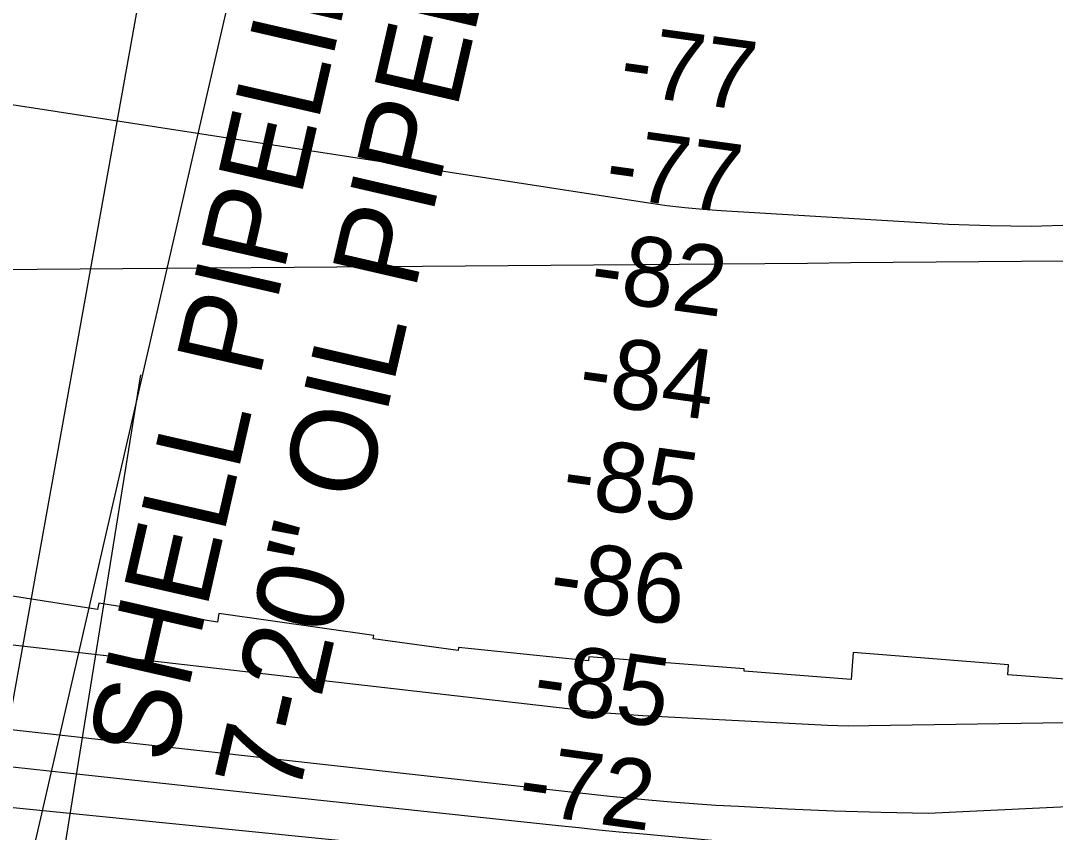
# Model space of a CAD drawing. Extents: x 3567028 to 3605064, y 510945 to 536587.
# Drawn here: x 3594340 to 3595337, y 522058 to 522840 of the extents above; entities that cross this region are included whole.
import ezdxf

# ---------------------------------------------------------------- set-up
doc = ezdxf.new("R2010")
doc.units = 0
for name, color, linetype in [('V-GRID-MAJR', 7, 'Continuous'), ('V-RIVR-RANG', 7, 'Continuous'), ('V-RRAP-RVMT', 7, 'Continuous'), ('V-TOPO-MAJR', 7, 'Continuous'), ('V-TOPO-MINR', 7, 'Continuous'), ('V-UTIL-IDEN', 7, 'Continuous'), ('V-UTIL-LINE', 7, 'Continuous')]:
    doc.layers.add(name, color=color, linetype=linetype)

msp = doc.modelspace()

# ---------------------------------------------------------------- linework, layer by layer
at = {"layer": 'V-GRID-MAJR'}
msp.add_spline([(3571178.42, 522409.74700000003), (3576457.305, 522452.36100000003), (3581736.185, 522495.743), (3587015.058, 522539.892), (3592293.9250000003, 522584.81), (3597572.785, 522630.495), (3602851.6380000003, 522676.94800000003), (3602851.639, 522676.94800000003)], degree=3, dxfattribs=at)
at = {"layer": 'V-RIVR-RANG'}
msp.add_line((3594313.0745999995, 521610.4500999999), (3594455.7545999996, 522499.0684000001), dxfattribs=at)
at = {"layer": 'V-RRAP-RVMT'}
for p, q in [((3594414.1610000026, 522273.04200000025), (3594281.435000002, 522294.07400000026)), ((3594415.1320000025, 522279.2410000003), (3594414.1610000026, 522273.04200000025)), ((3594529.767000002, 522261.059), (3594415.1320000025, 522279.24100000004)), ((3594530.844000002, 522269.124), (3594529.767000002, 522261.059)), ((3594680.2590000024, 522248.12900000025), (3594530.844000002, 522269.124)), ((3594679.7920000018, 522244.9410000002), (3594680.259000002, 522248.12900000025)), ((3594761.437000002, 522233.45900000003), (3594679.7920000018, 522244.9410000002)), ((3594761.7390000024, 522236.49700000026), (3594761.4370000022, 522233.45900000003)), ((3594887.0910000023, 522223.5450000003), (3594761.7390000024, 522236.49700000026)), ((3595142.269000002, 522231.568), (3595140.305000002, 522205.7400000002)), ((3595291.8450000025, 522219.8000000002), (3595142.269000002, 522231.568)), ((3594887.407000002, 522227.66000000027), (3594887.0910000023, 522223.5450000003)), ((3595037.226000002, 522215.873), (3594887.407000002, 522227.66000000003)), ((3595037.0690000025, 522213.72500000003), (3595037.226000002, 522215.873)), ((3595140.3050000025, 522205.7400000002), (3595037.0690000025, 522213.72500000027)), ((3595291.205000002, 522210.30400000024), (3595291.8450000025, 522219.8000000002)), ((3595402.6210000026, 522201.60000000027), (3595291.205000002, 522210.30400000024))]:
    msp.add_line(p, q, dxfattribs=at)
at = {"layer": 'V-TOPO-MAJR'}
msp.add_lwpolyline([(3593667.7587370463, 522149.0679708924), (3594489.540073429, 522066.741364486), (3594556.675673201, 522059.9908078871), (3594623.807944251, 522053.20742865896), (3594690.9352222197, 522046.3748154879), (3594758.0591714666, 522039.5093796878), (3594818.098777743, 522033.3462821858), (3594855.2016049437, 522029.54936923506), (3594892.306002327, 522025.7679110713), (3594929.412754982, 522022.009635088), (3594966.521077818, 522018.2668138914), (3596060.6771573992, 521908.25325828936), (3596087.113698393, 521905.83754046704), (3596113.572701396, 521903.7424955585), (3596140.065397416, 521902.1284600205), (3596166.580555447, 521900.83509739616), (3596193.1034070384, 521900.2537844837), (3596219.614073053, 521900.2991266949), (3596246.106460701, 521901.2844515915), (3596272.5866627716, 521902.8964316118), (3597146.3869399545, 521971.66684699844)], dxfattribs=at)
at = {"layer": 'V-TOPO-MINR'}
for points in [[(3596562.735500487, 522691.53143765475), (3596502.0866634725, 522685.7664912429), (3596441.334084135, 522681.223348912), (3596380.5123432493, 522677.494742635), (3596272.284170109, 522671.95274951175), (3596265.523284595, 522671.66455823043), (3596258.760651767, 522671.45357228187), (3596251.9953979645, 522671.3583943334), (3596245.2283968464, 522671.3404217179), (3595354.1250952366, 522643.3936675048), (3595314.1159471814, 522642.19325842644), (3595274.091312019, 522642.6421349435), (3595234.0563521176, 522644.1905351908), (3595014.9503647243, 522657.19312492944), (3594997.4977807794, 522658.4755877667), (3594980.079978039, 522660.08439670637), (3594962.714347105, 522662.1827247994), (3594945.383497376, 522664.6073989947), (3594087.778503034, 522796.9242134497)], [(3594231.6922860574, 522250.6321062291), (3594886.706853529, 522175.4205887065), (3594899.8647861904, 522174.0319622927), (3594913.036255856, 522172.80461791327), (3594926.228031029, 522171.8191965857), (3594939.433343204, 522170.99505729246), (3595117.371677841, 522161.5284648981), (3595137.394422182, 522161.061199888), (3595157.3806249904, 522161.38666639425), (3596225.7416546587, 522177.69150739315), (3596229.7483395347, 522177.5706507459), (3596233.755502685, 522177.47447068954), (3596237.7633832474, 522177.4153055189), (3596241.7717420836, 522177.3808169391), (3596287.1341264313, 522177.20001680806), (3596311.4045265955, 522177.4019361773), (3596335.6601976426, 522178.0015614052), (3596359.893775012, 522179.1977454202), (3596384.1126232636, 522180.7916352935), (3596408.3098382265, 522182.79688526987), (3596432.492961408, 522184.9523217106), (3596456.6549469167, 522187.3330378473), (3596480.802840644, 522189.86394044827), (3596659.3178610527, 522209.41524205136)], [(3593912.113382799, 522204.15835179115), (3594896.0332149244, 522094.395582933), (3594898.9695110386, 522094.0761266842), (3594901.906901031, 522093.7673570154), (3594904.845931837, 522093.4746172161), (3594907.786056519, 522093.1925639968), (3594945.115879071, 522089.71416524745), (3594966.7316919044, 522087.83992195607), (3594988.3607748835, 522086.15093302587), (3595010.009763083, 522084.7398256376), (3595031.67202143, 522083.5139726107), (3595078.77576168, 522081.15172516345), (3595124.008354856, 522079.20772819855), (3595169.252287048, 522077.6955077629), (3595214.513227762, 522076.8309521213), (3596200.329987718, 522124.13698322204), (3596231.0454750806, 522124.4561935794), (3596261.7575696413, 522125.0132455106), (3596292.467402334, 522125.7288584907), (3596511.0339746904, 522131.6688085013), (3596650.977214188, 522136.4347082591)], [(3594225.632404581, 522133.2107777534), (3594385.183174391, 522115.69551376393), (3594544.763767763, 522098.4487937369), (3594858.3042946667, 522064.96322965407), (3594877.783307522, 522062.9252462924), (3594897.2678813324, 522060.9431201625), (3594916.760796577, 522059.0447798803), (3594936.2592727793, 522057.2022968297), (3595180.2919167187, 522034.6719023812), (3595321.881543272, 522022.65129171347), (3595463.565332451, 522012.0235470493), (3595605.390365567, 522003.4851013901), (3595747.3095613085, 521996.3395217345), (3596213.7482038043, 521976.29960724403), (3596218.650780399, 521976.1526195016), (3596223.5533347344, 521976.09036074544), (3596228.45585568, 521976.15519546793), (3596233.358354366, 521976.3047591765), (3596326.283964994, 521980.34610179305), (3596377.593735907, 521983.2273045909), (3596428.8295942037, 521986.970330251), (3596479.9545835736, 521992.006090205), (3596531.0056603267, 521997.90367302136)]]:
    msp.add_lwpolyline(points, dxfattribs=at)
at = {"layer": 'V-UTIL-LINE'}
msp.add_line((3594830.796, 524122.62700000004), (3594286.444, 521757.175), dxfattribs=at)
msp.add_lwpolyline([(3585262.885397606, 534650.9548145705), (3586025.617, 533001.311), (3586128.154, 532876.486), (3589487.517, 531831.145), (3594583.7600000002, 530246.165), (3594630.254, 530174.414), (3594544.4280000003, 526966.932), (3594544.435, 526966.216), (3594533.4590000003, 526554.787), (3594478.663, 524510.1460000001), (3594531.727, 524441.626), (3594542.4930000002, 524391.382), (3594726.2970000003, 524375.643), (3594242.082, 521684.276), (3594146.019, 521331.75800000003), (3594061.42, 521334.488), (3594004.16, 521248.001), (3593910.384, 521193.727), (3593722.335, 520581.025), (3593792.253, 520296.648)], dxfattribs=at)

# ---------------------------------------------------------------- texts
at = {"layer": 'V-RIVR-RANG'}
for s, p in [('-77', (3594915.2271010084, 522770.7298233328)), ('-77', (3594901.251101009, 522671.7118233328)), ('-82', (3594886.7515394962, 522572.7652665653)), ('-84', (3594875.6486278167, 522473.3488287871)), ('-85', (3594859.8426625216, 522374.5833801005)), ('-86', (3594847.4343470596, 522275.3480504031)), ('-85', (3594831.8896625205, 522176.5473801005)), ('-72', (3594817.3901010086, 522077.6008233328))]:
    msp.add_text(s, height=67.00000000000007, rotation=352.1073333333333, dxfattribs=at).set_placement(p)
at = {"layer": 'V-UTIL-IDEN'}
for s, rotation, p in [('SHELL PIPELINE CO.', 77.11472642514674, (3594484.7232311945, 522122.2048010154)), ('7-20" OIL PIPELINES', 77.01259948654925, (3594607.029098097, 522090.227093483))]:
    msp.add_text(s, height=82.99983199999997, rotation=rotation, dxfattribs=at).set_placement(p)

doc.saveas('drawing.dxf')
